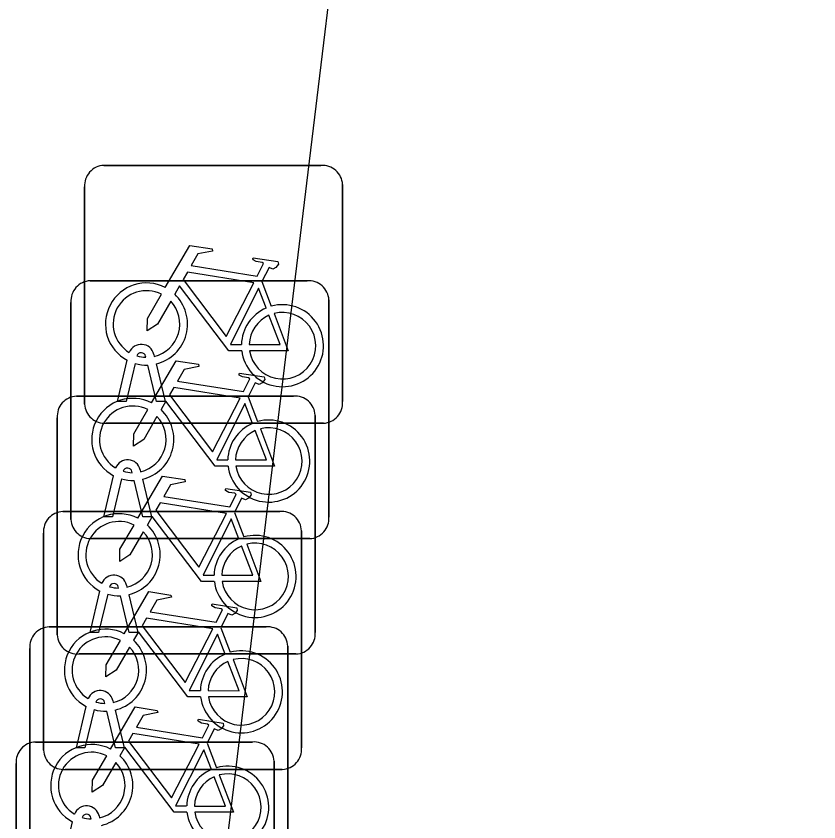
# Model space of a CAD drawing. Extents: x 161696 to 162377, y 380761 to 381673.
# Drawn here: x 162218.659 to 162221.768, y 381235.142 to 381238.264 of the extents above; entities that cross this region are included whole.
import ezdxf

# ---------------------------------------------------------------- set-up
doc = ezdxf.new("R2010")
doc.units = 0
doc.layers.add('IMGEO_Fietsenrek', color=7, linetype='Continuous')
doc.layers.add('IMGEO_Pand', color=7, linetype='Continuous')

msp = doc.modelspace()

# ---------------------------------------------------------------- linework, layer by layer
at = {"layer": 'IMGEO_Fietsenrek'}
for p, q in [((162218.9989, 381237.6855), (162219.8398, 381237.6855)), ((162219.8398, 381237.6855), (162218.9989, 381237.6855)), ((162219.9235, 381237.6111), (162219.9235, 381236.7702)), ((162219.9235, 381236.7702), (162219.9235, 381237.6111)), ((162218.9245, 381236.7609), (162218.9245, 381237.6018)), ((162218.9245, 381237.6018), (162218.9245, 381236.7609)), ((162218.9459, 381237.2385), (162219.7868, 381237.2385)), ((162219.7868, 381237.2385), (162218.9459, 381237.2385)), ((162219.6112, 381237.2352), (162219.6475, 381237.14)), ((162218.8715, 381236.3139), (162218.8715, 381237.1548)), ((162218.8715, 381237.1548), (162218.8715, 381236.3139)), ((162219.8705, 381237.1641), (162219.8705, 381236.3232)), ((162219.8705, 381236.3232), (162219.8705, 381237.1641)), ((162219.1926, 381236.9534), (162219.1944, 381236.9455)), ((162219.0515, 381236.7703), (162219.0898, 381236.9303)), ((162219.1619, 381236.9419), (162219.1609, 381236.9462)), ((162219.1202, 381236.9181), (162219.0849, 381236.7703)), ((162219.203, 381236.7703), (162219.1691, 381236.912)), ((162219.2014, 381236.9163), (162219.2364, 381236.7703)), ((162218.8929, 381236.7915), (162219.7338, 381236.7915)), ((162219.7338, 381236.7915), (162218.8929, 381236.7915)), ((162219.0849, 381236.7703), (162219.0515, 381236.7703)), ((162219.2364, 381236.7703), (162219.203, 381236.7703)), ((162219.5582, 381236.7882), (162219.5945, 381236.693)), ((162218.8185, 381235.8669), (162218.8185, 381236.7078)), ((162218.8185, 381236.7078), (162218.8185, 381235.8669)), ((162219.8175, 381236.7171), (162219.8175, 381235.8762)), ((162219.8175, 381235.8762), (162219.8175, 381236.7171)), ((162219.8491, 381236.6865), (162219.0082, 381236.6865)), ((162219.0082, 381236.6865), (162219.8491, 381236.6865)), ((162219.1089, 381236.4949), (162219.1079, 381236.4992)), ((162219.1396, 381236.5064), (162219.1414, 381236.4985)), ((162218.9985, 381236.3233), (162219.0368, 381236.4833)), ((162219.0672, 381236.4711), (162219.0319, 381236.3233)), ((162219.15, 381236.3233), (162219.1161, 381236.465)), ((162219.1484, 381236.4693), (162219.1834, 381236.3233)), ((162218.8399, 381236.3445), (162219.6808, 381236.3445)), ((162219.6808, 381236.3445), (162218.8399, 381236.3445)), ((162219.5052, 381236.3412), (162219.5415, 381236.246)), ((162219.0319, 381236.3233), (162218.9985, 381236.3233)), ((162219.1834, 381236.3233), (162219.15, 381236.3233)), ((162219.7645, 381236.2701), (162219.7645, 381235.4292)), ((162219.7645, 381235.4292), (162219.7645, 381236.2701)), ((162218.7655, 381235.4199), (162218.7655, 381236.2608)), ((162218.7655, 381236.2608), (162218.7655, 381235.4199)), ((162219.7961, 381236.2395), (162218.9552, 381236.2395)), ((162218.9552, 381236.2395), (162219.7961, 381236.2395)), ((162219.0559, 381236.0479), (162219.0549, 381236.0522)), ((162219.0866, 381236.0594), (162219.0884, 381236.0515)), ((162218.9455, 381235.8763), (162218.9838, 381236.0363)), ((162219.0142, 381236.0241), (162218.9789, 381235.8763)), ((162219.097, 381235.8763), (162219.0631, 381236.018)), ((162219.0954, 381236.0223), (162219.1304, 381235.8763)), ((162218.7869, 381235.8975), (162219.6278, 381235.8975)), ((162219.6278, 381235.8975), (162218.7869, 381235.8975)), ((162219.4522, 381235.8942), (162219.4885, 381235.799)), ((162218.9789, 381235.8763), (162218.9455, 381235.8763)), ((162219.1304, 381235.8763), (162219.097, 381235.8763)), ((162218.7125, 381234.9729), (162218.7125, 381235.8138)), ((162218.7125, 381235.8138), (162218.7125, 381234.9729)), ((162219.7115, 381235.8231), (162219.7115, 381234.9822)), ((162219.7115, 381234.9822), (162219.7115, 381235.8231)), ((162219.7431, 381235.7925), (162218.9022, 381235.7925)), ((162218.9022, 381235.7925), (162219.7431, 381235.7925)), ((162219.0336, 381235.6124), (162219.0354, 381235.6045)), ((162218.8925, 381235.4293), (162218.9308, 381235.5893)), ((162219.0029, 381235.6009), (162219.0019, 381235.6052)), ((162218.9612, 381235.5771), (162218.9259, 381235.4293)), ((162219.044, 381235.4293), (162219.0101, 381235.571)), ((162219.0424, 381235.5753), (162219.0774, 381235.4293)), ((162218.7339, 381235.4515), (162219.5748, 381235.4515)), ((162219.5748, 381235.4515), (162218.7339, 381235.4515)), ((162218.9259, 381235.4293), (162218.8925, 381235.4293)), ((162219.0774, 381235.4293), (162219.044, 381235.4293)), ((162219.3992, 381235.4472), (162219.4355, 381235.352)), ((162218.6595, 381234.5269), (162218.6595, 381235.3678)), ((162218.6595, 381235.3678), (162218.6595, 381234.5269)), ((162219.6585, 381235.3771), (162219.6585, 381234.5362)), ((162219.6585, 381234.5362), (162219.6585, 381235.3771)), ((162219.6901, 381235.3455), (162218.8492, 381235.3455)), ((162218.8492, 381235.3455), (162219.6901, 381235.3455)), ((162218.8395, 381234.9823), (162218.8778, 381235.1423)), ((162218.9499, 381235.1539), (162218.9489, 381235.1582)), ((162218.9806, 381235.1654), (162218.9824, 381235.1575))]:
    msp.add_line(p, q, dxfattribs=at)
for points in [[(162219.2371, 381237.2122), (162219.3318, 381237.3757), (162219.418, 381237.3619), (162219.4197, 381237.3532), (162219.3636, 381237.3423), (162219.3374, 381237.297), (162219.5926, 381237.2562)], [(162219.5926, 381237.2562), (162219.6176, 381237.305), (162219.6125, 381237.309), (162219.5893, 381237.3127), (162219.5766, 381237.3202), (162219.5756, 381237.3233), (162219.5778, 381237.3279), (162219.6726, 381237.3128), (162219.6749, 381237.3025), (162219.6655, 381237.2901), (162219.6531, 381237.2837), (162219.6386, 381237.2899), (162219.6112, 381237.2352)], [(162219.5797, 381237.231), (162219.3229, 381237.272), (162219.3062, 381237.2432), (162219.4732, 381237.0229), (162219.5797, 381237.231)], [(162219.5328, 381236.9675), (162219.4831, 381236.9676), (162219.2924, 381237.2193), (162219.2734, 381237.1865)], [(162219.6277, 381237.133), (162219.5984, 381237.2098), (162219.489, 381236.9917), (162219.5317, 381236.9916)], [(162219.2578, 381237.1597), (162219.2062, 381237.0705), (162219.1663, 381237.0445), (162219.1675, 381237.092), (162219.222, 381237.1862)], [(162219.6582, 381237.1118), (162219.7132, 381236.9672), (162219.5631, 381236.9675)], [(162219.5617, 381236.9915), (162219.6816, 381236.9913), (162219.6384, 381237.1049)], [(162219.1841, 381236.7652), (162219.2788, 381236.9287), (162219.365, 381236.9149), (162219.3667, 381236.9062), (162219.3106, 381236.8953), (162219.2844, 381236.85), (162219.5396, 381236.8092)], [(162219.5396, 381236.8092), (162219.5646, 381236.858), (162219.5595, 381236.862), (162219.5363, 381236.8657), (162219.5236, 381236.8732), (162219.5226, 381236.8763), (162219.5248, 381236.8809), (162219.6196, 381236.8658), (162219.6219, 381236.8555), (162219.6125, 381236.8431), (162219.6001, 381236.8367), (162219.5856, 381236.8429), (162219.5582, 381236.7882)], [(162219.5267, 381236.784), (162219.2699, 381236.825), (162219.2532, 381236.7962), (162219.4202, 381236.5759), (162219.5267, 381236.784)], [(162219.4798, 381236.5205), (162219.4301, 381236.5206), (162219.2394, 381236.7723), (162219.2204, 381236.7395)], [(162219.2048, 381236.7127), (162219.1532, 381236.6235), (162219.1133, 381236.5975), (162219.1145, 381236.645), (162219.169, 381236.7392)], [(162219.5747, 381236.686), (162219.5454, 381236.7628), (162219.436, 381236.5447), (162219.4787, 381236.5446)], [(162219.5087, 381236.5445), (162219.6286, 381236.5443), (162219.5854, 381236.6579)], [(162219.6052, 381236.6648), (162219.6602, 381236.5202), (162219.5101, 381236.5205)], [(162219.1311, 381236.3182), (162219.2258, 381236.4817), (162219.312, 381236.4679), (162219.3137, 381236.4592), (162219.2576, 381236.4483), (162219.2314, 381236.403), (162219.4866, 381236.3622)], [(162219.4866, 381236.3622), (162219.5116, 381236.411), (162219.5065, 381236.415), (162219.4833, 381236.4187), (162219.4706, 381236.4262), (162219.4696, 381236.4293), (162219.4718, 381236.4339), (162219.5666, 381236.4188), (162219.5689, 381236.4085), (162219.5595, 381236.3961), (162219.5471, 381236.3897), (162219.5326, 381236.3959), (162219.5052, 381236.3412)], [(162219.4737, 381236.337), (162219.2169, 381236.378), (162219.2002, 381236.3492), (162219.3672, 381236.1289), (162219.4737, 381236.337)], [(162219.4268, 381236.0735), (162219.3771, 381236.0736), (162219.1864, 381236.3253), (162219.1674, 381236.2925)], [(162219.5217, 381236.239), (162219.4924, 381236.3158), (162219.383, 381236.0977), (162219.4257, 381236.0976)], [(162219.1518, 381236.2657), (162219.1002, 381236.1765), (162219.0603, 381236.1505), (162219.0615, 381236.198), (162219.116, 381236.2922)], [(162219.4557, 381236.0975), (162219.5756, 381236.0973), (162219.5324, 381236.2109)], [(162219.5522, 381236.2178), (162219.6072, 381236.0732), (162219.4571, 381236.0735)], [(162219.0781, 381235.8712), (162219.1728, 381236.0347), (162219.259, 381236.0209), (162219.2607, 381236.0122), (162219.2046, 381236.0013), (162219.1784, 381235.956), (162219.4336, 381235.9152)], [(162219.4336, 381235.9152), (162219.4586, 381235.964), (162219.4535, 381235.968), (162219.4303, 381235.9717), (162219.4176, 381235.9792), (162219.4166, 381235.9823), (162219.4188, 381235.9869), (162219.5136, 381235.9718), (162219.5159, 381235.9615), (162219.5065, 381235.9491), (162219.4941, 381235.9427), (162219.4796, 381235.9489), (162219.4522, 381235.8942)], [(162219.4207, 381235.89), (162219.1639, 381235.931), (162219.1472, 381235.9022), (162219.3142, 381235.6819), (162219.4207, 381235.89)], [(162219.3738, 381235.6265), (162219.3241, 381235.6266), (162219.1334, 381235.8783), (162219.1144, 381235.8455)], [(162219.4687, 381235.792), (162219.4394, 381235.8688), (162219.33, 381235.6507), (162219.3727, 381235.6506)], [(162219.0988, 381235.8187), (162219.0472, 381235.7295), (162219.0073, 381235.7035), (162219.0085, 381235.751), (162219.063, 381235.8452)], [(162219.4992, 381235.7708), (162219.5542, 381235.6262), (162219.4041, 381235.6265)], [(162219.4027, 381235.6505), (162219.5226, 381235.6503), (162219.4794, 381235.7639)], [(162219.0251, 381235.4242), (162219.1198, 381235.5877), (162219.206, 381235.5739), (162219.2077, 381235.5652), (162219.1516, 381235.5543), (162219.1254, 381235.509), (162219.3806, 381235.4682)], [(162219.3806, 381235.4682), (162219.4056, 381235.517), (162219.4005, 381235.521), (162219.3773, 381235.5247), (162219.3646, 381235.5322), (162219.3636, 381235.5353), (162219.3658, 381235.5399), (162219.4606, 381235.5248), (162219.4629, 381235.5145), (162219.4535, 381235.5021), (162219.4411, 381235.4957), (162219.4266, 381235.5019), (162219.3992, 381235.4472)], [(162219.3677, 381235.443), (162219.1109, 381235.484), (162219.0942, 381235.4552), (162219.2612, 381235.2349), (162219.3677, 381235.443)], [(162219.3208, 381235.1795), (162219.2711, 381235.1796), (162219.0804, 381235.4313), (162219.0614, 381235.3985)], [(162219.0458, 381235.3717), (162218.9942, 381235.2825), (162218.9543, 381235.2565), (162218.9555, 381235.304), (162219.01, 381235.3982)], [(162219.4157, 381235.345), (162219.3864, 381235.4218), (162219.277, 381235.2037), (162219.3197, 381235.2036)], [(162219.3497, 381235.2035), (162219.4696, 381235.2033), (162219.4264, 381235.3169)], [(162219.4462, 381235.3238), (162219.5012, 381235.1792), (162219.3511, 381235.1795)]]:
    msp.add_lwpolyline(points, dxfattribs=at)
for centre, radius, start, end in [((162219.0022, 381237.6076), 0.0779, 92.4484, 184.2845), ((162219.0022, 381237.6076), 0.0779, 92.4484, 184.2845), ((162219.8456, 381237.6078), 0.0779, 2.4484, 94.2845), ((162219.8456, 381237.6078), 0.0779, 2.4484, 94.2845), ((162218.9492, 381237.1606), 0.0779, 92.4484, 184.2845), ((162218.9492, 381237.1606), 0.0779, 92.4484, 184.2845), ((162219.7926, 381237.1608), 0.0779, 2.4484, 94.2845), ((162219.7926, 381237.1608), 0.0779, 2.4484, 94.2845), ((162219.1641, 381237.0709), 0.159, 62.6766, 242.1369), ((162219.1641, 381237.0709), 0.129, 63.3192, 238.903), ((162219.1641, 381237.0709), 0.159, 283.5766, 46.6042), ((162219.1641, 381237.0709), 0.129, 283.6043, 43.4302), ((162219.6907, 381236.9869), 0.159, 187.0065, 105.7708), ((162219.6907, 381236.9869), 0.159, 113.3408, 178.3217), ((162219.6907, 381236.9869), 0.129, 188.6715, 104.5883), ((162219.6907, 381236.9869), 0.129, 113.923, 177.9556), ((162219.1439, 381236.9423), 0.0499, 12.8025, 158.6934), ((162219.1439, 381236.9423), 0.0174, 12.8025, 163.4502), ((162219.1641, 381237.0709), 0.129, 253.415, 269.0204), ((162219.1641, 381237.0709), 0.159, 253.9967, 271.7867), ((162218.8962, 381236.7136), 0.0779, 92.4484, 184.2845), ((162218.8962, 381236.7136), 0.0779, 92.4484, 184.2845), ((162219.1111, 381236.6239), 0.159, 62.6766, 242.1369), ((162219.7396, 381236.7138), 0.0779, 2.4484, 94.2845), ((162219.7396, 381236.7138), 0.0779, 2.4484, 94.2845), ((162219.8458, 381236.7644), 0.0779, 272.4484, 4.2845), ((162219.8458, 381236.7644), 0.0779, 272.4484, 4.2845), ((162219.0024, 381236.7642), 0.0779, 182.4484, 274.2845), ((162219.0024, 381236.7642), 0.0779, 182.4484, 274.2845), ((162219.1111, 381236.6239), 0.129, 63.3192, 238.903), ((162219.1111, 381236.6239), 0.159, 283.5766, 46.6042), ((162219.1111, 381236.6239), 0.129, 283.6043, 43.4302), ((162219.6377, 381236.5399), 0.159, 113.3408, 178.3217), ((162219.6377, 381236.5399), 0.159, 187.0065, 105.7708), ((162219.6377, 381236.5399), 0.129, 113.923, 177.9556), ((162219.6377, 381236.5399), 0.129, 188.6715, 104.5883), ((162219.0909, 381236.4953), 0.0499, 12.8025, 158.6934), ((162219.0909, 381236.4953), 0.0174, 12.8025, 163.4502), ((162219.1111, 381236.6239), 0.129, 253.415, 269.0204), ((162219.1111, 381236.6239), 0.159, 253.9967, 271.7867), ((162218.8432, 381236.2666), 0.0779, 92.4484, 184.2845), ((162218.8432, 381236.2666), 0.0779, 92.4484, 184.2845), ((162219.0581, 381236.1769), 0.159, 62.6766, 242.1369), ((162219.6866, 381236.2668), 0.0779, 2.4484, 94.2845), ((162219.6866, 381236.2668), 0.0779, 2.4484, 94.2845), ((162218.9494, 381236.3172), 0.0779, 182.4484, 274.2845), ((162218.9494, 381236.3172), 0.0779, 182.4484, 274.2845), ((162219.0581, 381236.1769), 0.129, 63.3192, 238.903), ((162219.7928, 381236.3174), 0.0779, 272.4484, 4.2845), ((162219.7928, 381236.3174), 0.0779, 272.4484, 4.2845), ((162219.0581, 381236.1769), 0.129, 283.6043, 43.4302), ((162219.0581, 381236.1769), 0.159, 283.5766, 46.6042), ((162219.5847, 381236.0929), 0.159, 113.3408, 178.3217), ((162219.5847, 381236.0929), 0.159, 187.0065, 105.7708), ((162219.5847, 381236.0929), 0.129, 113.923, 177.9556), ((162219.5847, 381236.0929), 0.129, 188.6715, 104.5883), ((162219.0379, 381236.0483), 0.0499, 12.8025, 158.6934), ((162219.0379, 381236.0483), 0.0174, 12.8025, 163.4502), ((162219.0581, 381236.1769), 0.129, 253.415, 269.0204), ((162219.0581, 381236.1769), 0.159, 253.9967, 271.7867), ((162218.7902, 381235.8196), 0.0779, 92.4484, 184.2845), ((162218.7902, 381235.8196), 0.0779, 92.4484, 184.2845), ((162219.6336, 381235.8198), 0.0779, 2.4484, 94.2845), ((162219.6336, 381235.8198), 0.0779, 2.4484, 94.2845), ((162218.8964, 381235.8702), 0.0779, 182.4484, 274.2845), ((162218.8964, 381235.8702), 0.0779, 182.4484, 274.2845), ((162219.0051, 381235.7299), 0.159, 62.6766, 242.1369), ((162219.7398, 381235.8704), 0.0779, 272.4484, 4.2845), ((162219.7398, 381235.8704), 0.0779, 272.4484, 4.2845), ((162219.0051, 381235.7299), 0.129, 63.3192, 238.903), ((162219.0051, 381235.7299), 0.159, 283.5766, 46.6042), ((162219.0051, 381235.7299), 0.129, 283.6043, 43.4302), ((162219.5317, 381235.6459), 0.159, 187.0065, 105.7708), ((162219.5317, 381235.6459), 0.159, 113.3408, 178.3217), ((162219.5317, 381235.6459), 0.129, 188.6715, 104.5883), ((162219.5317, 381235.6459), 0.129, 113.923, 177.9556), ((162218.9849, 381235.6013), 0.0499, 12.8025, 158.6934), ((162218.9849, 381235.6013), 0.0174, 12.8025, 163.4502), ((162219.0051, 381235.7299), 0.129, 253.415, 269.0204), ((162219.0051, 381235.7299), 0.159, 253.9967, 271.7867), ((162218.7372, 381235.3736), 0.0779, 92.4484, 184.2845), ((162218.7372, 381235.3736), 0.0779, 92.4484, 184.2845), ((162218.9521, 381235.2829), 0.159, 62.6766, 242.1369), ((162219.5806, 381235.3738), 0.0779, 2.4484, 94.2845), ((162219.5806, 381235.3738), 0.0779, 2.4484, 94.2845), ((162219.6868, 381235.4234), 0.0779, 272.4484, 4.2845), ((162219.6868, 381235.4234), 0.0779, 272.4484, 4.2845), ((162218.8434, 381235.4232), 0.0779, 182.4484, 274.2845), ((162218.8434, 381235.4232), 0.0779, 182.4484, 274.2845), ((162218.9521, 381235.2829), 0.129, 63.3192, 238.903), ((162218.9521, 381235.2829), 0.159, 283.5766, 46.6042), ((162218.9521, 381235.2829), 0.129, 283.6043, 43.4302), ((162219.4787, 381235.1989), 0.159, 113.3408, 178.3217), ((162219.4787, 381235.1989), 0.159, 187.0065, 105.7708), ((162219.4787, 381235.1989), 0.129, 113.923, 177.9556), ((162219.4787, 381235.1989), 0.129, 188.6715, 104.5883), ((162218.9319, 381235.1543), 0.0499, 12.8025, 158.6934), ((162218.9319, 381235.1543), 0.0174, 12.8025, 163.4502), ((162218.9521, 381235.2829), 0.129, 253.415, 269.0204)]:
    msp.add_arc(centre, radius, start, end, dxfattribs=at)
at = {"layer": 'IMGEO_Pand'}
msp.add_lwpolyline([(162218.981, 381230.963), (162219.766, 381237.456), (162221.284, 381250), (162221.768, 381253.998)], dxfattribs=at)

doc.saveas('drawing.dxf')
